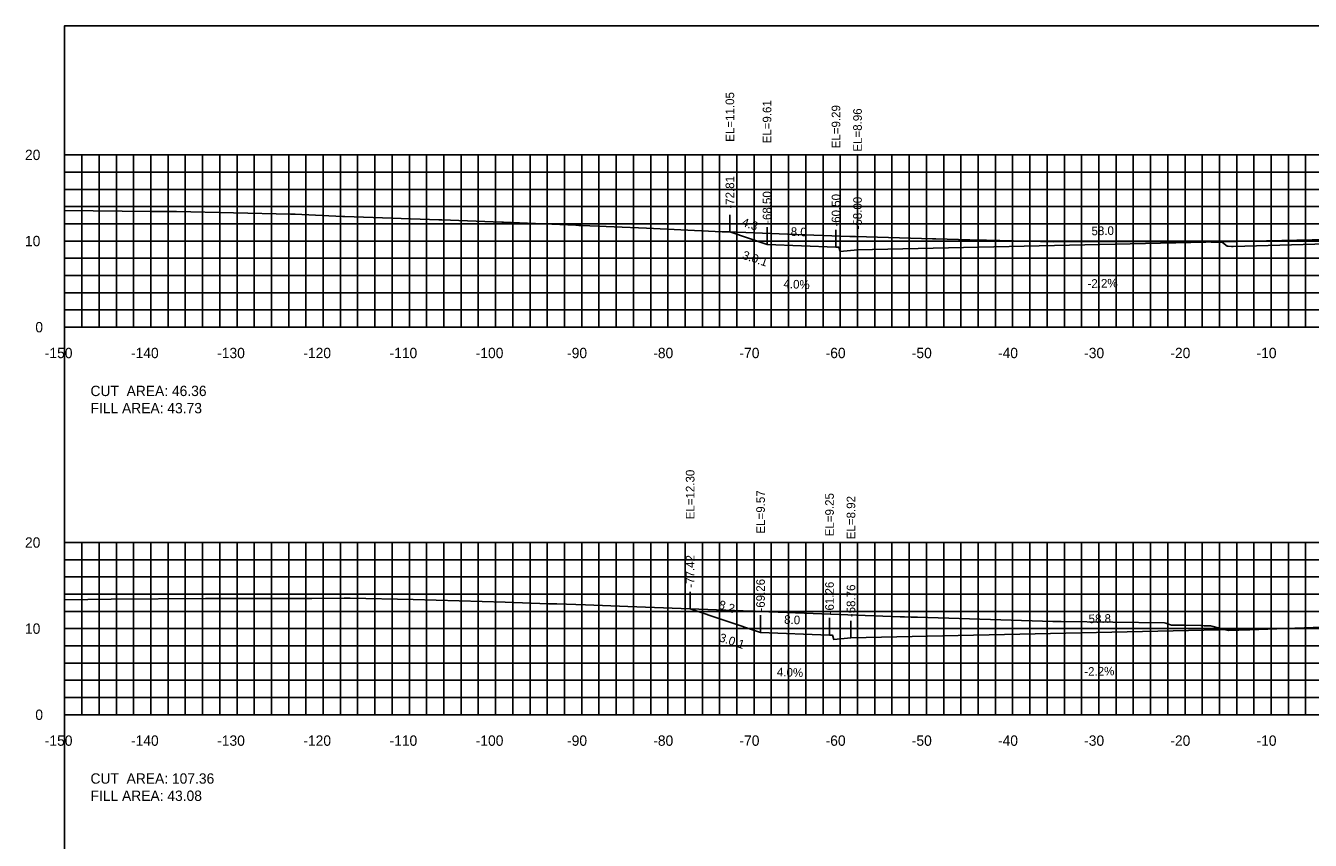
# Model space of a CAD drawing. Extents: x 1797419 to 1809236, y 248759 to 251512.
# Drawn here: x 1804176.5 to 1804325.5, y 250950.3 to 251044.9 of the extents above; entities that cross this region are included whole.
import ezdxf

# ---------------------------------------------------------------- set-up
doc = ezdxf.new("R2010")
doc.units = 0
for name, color, linetype in [('10', 7, 'Continuous'), ('3', 7, 'Continuous'), ('31', 7, 'Continuous'), ('4', 7, 'Continuous'), ('60', 7, 'Continuous'), ('ANNO-TXT', 7, 'Continuous'), ('CL-CNST', 7, 'Continuous'), ('Level 62', 7, 'Continuous'), ('M-ROADS', 7, 'Continuous')]:
    doc.layers.add(name, color=color, linetype=linetype)

msp = doc.modelspace()

# ---------------------------------------------------------------- linework, layer by layer
for p, q in [((1804258.19, 251020.94), (1804258.19, 251022.94)), ((1804262.5, 251019.5), (1804262.5, 251021.5)), ((1804270.5, 251019.18), (1804270.5, 251021.18)), ((1804273, 251018.85), (1804273, 251020.85)), ((1804253.58, 250977.18), (1804253.58, 250979.18)), ((1804261.75, 250974.46), (1804261.75, 250976.46)), ((1804269.75, 250974.14), (1804269.75, 250976.14)), ((1804272.24, 250973.81), (1804272.24, 250975.81))]:
    msp.add_line(p, q)
msp.add_lwpolyline([(1804181, 250854.89), (1804481, 250854.89), (1804481, 251044.89), (1804181, 251044.89)], close=True)
at = {"layer": '60'}
for p, q in [((1804180.94, 251029.89), (1804181, 251029.89)), ((1804181, 251009.89), (1804181, 251029.89)), ((1804180.94, 251019.89), (1804181, 251019.89)), ((1804180.94, 251009.89), (1804181, 251009.89)), ((1804181, 251009.89), (1804481, 251009.89)), ((1804181, 251009.83), (1804181, 251009.89)), ((1804191, 251009.83), (1804191, 251009.89)), ((1804201, 251009.83), (1804201, 251009.89)), ((1804211, 251009.83), (1804211, 251009.89)), ((1804221, 251009.83), (1804221, 251009.89)), ((1804231, 251009.83), (1804231, 251009.89)), ((1804241, 251009.83), (1804241, 251009.89)), ((1804251, 251009.83), (1804251, 251009.89)), ((1804261, 251009.83), (1804261, 251009.89)), ((1804271, 251009.83), (1804271, 251009.89)), ((1804281, 251009.83), (1804281, 251009.89)), ((1804291, 251009.83), (1804291, 251009.89)), ((1804301, 251009.83), (1804301, 251009.89)), ((1804311, 251009.83), (1804311, 251009.89)), ((1804321, 251009.83), (1804321, 251009.89)), ((1804180.94, 250984.89), (1804181, 250984.89)), ((1804181, 250964.89), (1804181, 250984.89)), ((1804180.94, 250974.89), (1804181, 250974.89)), ((1804180.94, 250964.89), (1804181, 250964.89)), ((1804181, 250964.89), (1804481, 250964.89)), ((1804181, 250964.83), (1804181, 250964.89)), ((1804191, 250964.83), (1804191, 250964.89)), ((1804201, 250964.83), (1804201, 250964.89)), ((1804211, 250964.83), (1804211, 250964.89)), ((1804221, 250964.83), (1804221, 250964.89)), ((1804231, 250964.83), (1804231, 250964.89)), ((1804241, 250964.83), (1804241, 250964.89)), ((1804251, 250964.83), (1804251, 250964.89)), ((1804261, 250964.83), (1804261, 250964.89)), ((1804271, 250964.83), (1804271, 250964.89)), ((1804281, 250964.83), (1804281, 250964.89)), ((1804291, 250964.83), (1804291, 250964.89)), ((1804301, 250964.83), (1804301, 250964.89)), ((1804311, 250964.83), (1804311, 250964.89)), ((1804321, 250964.83), (1804321, 250964.89))]:
    msp.add_line(p, q, dxfattribs=at)
at = {"layer": 'CL-CNST'}
for points in [[(1804258.19, 251020.94), (1804262.5, 251019.5), (1804270.5, 251019.18), (1804270.83, 251019.18), (1804271, 251018.68), (1804273, 251018.85), (1804331, 251020.13), (1804389, 251020.4), (1804391, 251020.23), (1804391.17, 251020.73), (1804391.5, 251020.73), (1804393.5, 251020.81), (1804398.5, 251020.91), (1804399.5, 251020.95), (1804402.12, 251020.08)], [(1804253.58, 250977.18), (1804261.75, 250974.46), (1804269.75, 250974.14), (1804270.08, 250974.14), (1804270.24, 250973.64), (1804272.24, 250973.81), (1804331, 250975.1), (1804388.36, 250976.29), (1804390.36, 250976.12), (1804390.53, 250976.62), (1804390.86, 250976.62), (1804392.86, 250976.7), (1804393.5, 250976.72), (1804398.5, 250976.82), (1804399.5, 250976.86), (1804403.43, 250975.55)]]:
    msp.add_lwpolyline(points, dxfattribs=at)
at = {"layer": 'Level 62'}
for p, q in [((1804181, 251029.89), (1804481, 251029.89)), ((1804181, 251009.89), (1804181, 251029.89)), ((1804183, 251009.89), (1804183, 251029.89)), ((1804185, 251009.89), (1804185, 251029.89)), ((1804187, 251009.89), (1804187, 251029.89)), ((1804189, 251009.89), (1804189, 251029.89)), ((1804191, 251009.89), (1804191, 251029.89)), ((1804193, 251009.89), (1804193, 251029.89)), ((1804195, 251009.89), (1804195, 251029.89)), ((1804197, 251009.89), (1804197, 251029.89)), ((1804199, 251009.89), (1804199, 251029.89)), ((1804201, 251009.89), (1804201, 251029.89)), ((1804203, 251009.89), (1804203, 251029.89)), ((1804205, 251009.89), (1804205, 251029.89)), ((1804207, 251009.89), (1804207, 251029.89)), ((1804209, 251009.89), (1804209, 251029.89)), ((1804211, 251009.89), (1804211, 251029.89)), ((1804213, 251009.89), (1804213, 251029.89)), ((1804215, 251009.89), (1804215, 251029.89)), ((1804217, 251009.89), (1804217, 251029.89)), ((1804219, 251009.89), (1804219, 251029.89)), ((1804221, 251009.89), (1804221, 251029.89)), ((1804223, 251009.89), (1804223, 251029.89)), ((1804225, 251009.89), (1804225, 251029.89)), ((1804227, 251009.89), (1804227, 251029.89)), ((1804229, 251009.89), (1804229, 251029.89)), ((1804231, 251009.89), (1804231, 251029.89)), ((1804233, 251009.89), (1804233, 251029.89)), ((1804235, 251009.89), (1804235, 251029.89)), ((1804237, 251009.89), (1804237, 251029.89)), ((1804239, 251009.89), (1804239, 251029.89)), ((1804241, 251009.89), (1804241, 251029.89)), ((1804243, 251009.89), (1804243, 251029.89)), ((1804245, 251009.89), (1804245, 251029.89)), ((1804247, 251009.89), (1804247, 251029.89)), ((1804249, 251009.89), (1804249, 251029.89)), ((1804251, 251009.89), (1804251, 251029.89)), ((1804253, 251009.89), (1804253, 251029.89)), ((1804255, 251009.89), (1804255, 251029.89)), ((1804257, 251009.89), (1804257, 251029.89)), ((1804259, 251009.89), (1804259, 251029.89)), ((1804261, 251009.89), (1804261, 251029.89)), ((1804263, 251009.89), (1804263, 251029.89)), ((1804265, 251009.89), (1804265, 251029.89)), ((1804267, 251009.89), (1804267, 251029.89)), ((1804269, 251009.89), (1804269, 251029.89)), ((1804271, 251009.89), (1804271, 251029.89)), ((1804273, 251009.89), (1804273, 251029.89)), ((1804275, 251009.89), (1804275, 251029.89)), ((1804277, 251009.89), (1804277, 251029.89)), ((1804279, 251009.89), (1804279, 251029.89)), ((1804281, 251009.89), (1804281, 251029.89)), ((1804283, 251009.89), (1804283, 251029.89)), ((1804285, 251009.89), (1804285, 251029.89)), ((1804287, 251009.89), (1804287, 251029.89)), ((1804289, 251009.89), (1804289, 251029.89)), ((1804291, 251009.89), (1804291, 251029.89)), ((1804293, 251009.89), (1804293, 251029.89)), ((1804295, 251009.89), (1804295, 251029.89)), ((1804297, 251009.89), (1804297, 251029.89)), ((1804299, 251009.89), (1804299, 251029.89)), ((1804301, 251009.89), (1804301, 251029.89)), ((1804303, 251009.89), (1804303, 251029.89)), ((1804305, 251009.89), (1804305, 251029.89)), ((1804307, 251009.89), (1804307, 251029.89)), ((1804309, 251009.89), (1804309, 251029.89)), ((1804311, 251009.89), (1804311, 251029.89)), ((1804313, 251009.89), (1804313, 251029.89)), ((1804315, 251009.89), (1804315, 251029.89)), ((1804317, 251009.89), (1804317, 251029.89)), ((1804319, 251009.89), (1804319, 251029.89)), ((1804321, 251009.89), (1804321, 251029.89)), ((1804323, 251009.89), (1804323, 251029.89)), ((1804325, 251009.89), (1804325, 251029.89)), ((1804181, 251027.89), (1804481, 251027.89)), ((1804181, 251025.89), (1804481, 251025.89)), ((1804181, 251023.89), (1804481, 251023.89)), ((1804181, 251021.89), (1804481, 251021.89)), ((1804181, 251019.89), (1804481, 251019.89)), ((1804181, 251017.89), (1804481, 251017.89)), ((1804181, 251015.89), (1804481, 251015.89)), ((1804181, 251013.89), (1804481, 251013.89)), ((1804181, 251011.89), (1804481, 251011.89)), ((1804181, 251009.89), (1804481, 251009.89)), ((1804181, 250984.89), (1804481, 250984.89)), ((1804181, 250964.89), (1804181, 250984.89)), ((1804183, 250964.89), (1804183, 250984.89)), ((1804185, 250964.89), (1804185, 250984.89)), ((1804187, 250964.89), (1804187, 250984.89)), ((1804189, 250964.89), (1804189, 250984.89)), ((1804191, 250964.89), (1804191, 250984.89)), ((1804193, 250964.89), (1804193, 250984.89)), ((1804195, 250964.89), (1804195, 250984.89)), ((1804197, 250964.89), (1804197, 250984.89)), ((1804199, 250964.89), (1804199, 250984.89)), ((1804201, 250964.89), (1804201, 250984.89)), ((1804203, 250964.89), (1804203, 250984.89)), ((1804205, 250964.89), (1804205, 250984.89)), ((1804207, 250964.89), (1804207, 250984.89)), ((1804209, 250964.89), (1804209, 250984.89)), ((1804211, 250964.89), (1804211, 250984.89)), ((1804213, 250964.89), (1804213, 250984.89)), ((1804215, 250964.89), (1804215, 250984.89)), ((1804217, 250964.89), (1804217, 250984.89)), ((1804219, 250964.89), (1804219, 250984.89)), ((1804221, 250964.89), (1804221, 250984.89)), ((1804223, 250964.89), (1804223, 250984.89)), ((1804225, 250964.89), (1804225, 250984.89)), ((1804227, 250964.89), (1804227, 250984.89)), ((1804229, 250964.89), (1804229, 250984.89)), ((1804231, 250964.89), (1804231, 250984.89)), ((1804233, 250964.89), (1804233, 250984.89)), ((1804235, 250964.89), (1804235, 250984.89)), ((1804237, 250964.89), (1804237, 250984.89)), ((1804239, 250964.89), (1804239, 250984.89)), ((1804241, 250964.89), (1804241, 250984.89)), ((1804243, 250964.89), (1804243, 250984.89)), ((1804245, 250964.89), (1804245, 250984.89)), ((1804247, 250964.89), (1804247, 250984.89)), ((1804249, 250964.89), (1804249, 250984.89)), ((1804251, 250964.89), (1804251, 250984.89)), ((1804253, 250964.89), (1804253, 250984.89)), ((1804255, 250964.89), (1804255, 250984.89)), ((1804257, 250964.89), (1804257, 250984.89)), ((1804259, 250964.89), (1804259, 250984.89)), ((1804261, 250964.89), (1804261, 250984.89)), ((1804263, 250964.89), (1804263, 250984.89)), ((1804265, 250964.89), (1804265, 250984.89)), ((1804267, 250964.89), (1804267, 250984.89)), ((1804269, 250964.89), (1804269, 250984.89)), ((1804271, 250964.89), (1804271, 250984.89)), ((1804273, 250964.89), (1804273, 250984.89)), ((1804275, 250964.89), (1804275, 250984.89)), ((1804277, 250964.89), (1804277, 250984.89)), ((1804279, 250964.89), (1804279, 250984.89)), ((1804281, 250964.89), (1804281, 250984.89)), ((1804283, 250964.89), (1804283, 250984.89)), ((1804285, 250964.89), (1804285, 250984.89)), ((1804287, 250964.89), (1804287, 250984.89)), ((1804289, 250964.89), (1804289, 250984.89)), ((1804291, 250964.89), (1804291, 250984.89)), ((1804293, 250964.89), (1804293, 250984.89)), ((1804295, 250964.89), (1804295, 250984.89)), ((1804297, 250964.89), (1804297, 250984.89)), ((1804299, 250964.89), (1804299, 250984.89)), ((1804301, 250964.89), (1804301, 250984.89)), ((1804303, 250964.89), (1804303, 250984.89)), ((1804305, 250964.89), (1804305, 250984.89)), ((1804307, 250964.89), (1804307, 250984.89)), ((1804309, 250964.89), (1804309, 250984.89)), ((1804311, 250964.89), (1804311, 250984.89)), ((1804313, 250964.89), (1804313, 250984.89)), ((1804315, 250964.89), (1804315, 250984.89)), ((1804317, 250964.89), (1804317, 250984.89)), ((1804319, 250964.89), (1804319, 250984.89)), ((1804321, 250964.89), (1804321, 250984.89)), ((1804323, 250964.89), (1804323, 250984.89)), ((1804325, 250964.89), (1804325, 250984.89)), ((1804181, 250982.89), (1804481, 250982.89)), ((1804181, 250980.89), (1804481, 250980.89)), ((1804181, 250978.89), (1804481, 250978.89)), ((1804181, 250976.89), (1804481, 250976.89)), ((1804181, 250974.89), (1804481, 250974.89)), ((1804181, 250972.89), (1804481, 250972.89)), ((1804181, 250970.89), (1804481, 250970.89)), ((1804181, 250968.89), (1804481, 250968.89)), ((1804181, 250966.89), (1804481, 250966.89)), ((1804181, 250964.89), (1804481, 250964.89))]:
    msp.add_line(p, q, dxfattribs=at)
at = {"layer": 'M-ROADS'}
for points in [[(1804181, 251023.43), (1804191.01, 251023.32), (1804191.04, 251023.32), (1804191.72, 251023.32), (1804192.18, 251023.32), (1804192.9, 251023.31), (1804193.86, 251023.3), (1804193.99, 251023.3), (1804207.2, 251023.01), (1804207.44, 251023), (1804207.74, 251023), (1804213.25, 251022.75), (1804213.53, 251022.74), (1804224.43, 251022.35), (1804224.77, 251022.34), (1804231.73, 251022.06), (1804231.93, 251022.06), (1804240.32, 251021.72), (1804240.65, 251021.71), (1804241, 251021.71), (1804248.51, 251021.37), (1804257.31, 251020.97), (1804257.68, 251020.96), (1804258.09, 251020.95), (1804265.83, 251020.64), (1804272.11, 251020.43), (1804272.4, 251020.43), (1804272.77, 251020.43), (1804281.69, 251020.16), (1804281.93, 251020.16), (1804282.09, 251020.16), (1804287.33, 251020), (1804287.56, 251020), (1804287.96, 251020), (1804295.79, 251019.78), (1804308.7, 251019.84), (1804308.76, 251019.84), (1804308.76, 251019.84), (1804308.77, 251019.84), (1804308.77, 251019.84), (1804308.78, 251019.84), (1804308.78, 251019.84), (1804312.7, 251019.81), (1804312.7, 251019.81), (1804312.72, 251019.81), (1804312.73, 251019.81), (1804315.34, 251019.71), (1804315.34, 251019.71), (1804315.91, 251019.28), (1804315.92, 251019.28), (1804315.92, 251019.28), (1804315.92, 251019.28), (1804315.92, 251019.28), (1804315.92, 251019.28), (1804315.92, 251019.28), (1804315.92, 251019.28), (1804315.92, 251019.28), (1804315.92, 251019.28), (1804315.93, 251019.28), (1804315.93, 251019.28), (1804315.93, 251019.28), (1804315.93, 251019.28), (1804315.93, 251019.28), (1804315.93, 251019.28), (1804315.93, 251019.28), (1804315.93, 251019.28), (1804315.93, 251019.28), (1804315.94, 251019.28), (1804315.94, 251019.28), (1804315.95, 251019.28), (1804315.95, 251019.28), (1804315.97, 251019.28), (1804316, 251019.28), (1804316.01, 251019.28), (1804316.39, 251019.26), (1804316.59, 251019.25), (1804317.95, 251019.29), (1804330.12, 251019.66)], [(1804181, 250978.25), (1804186.39, 250978.31), (1804197.33, 250978.37), (1804197.62, 250978.37), (1804197.8, 250978.37), (1804204.59, 250978.37), (1804205, 250978.38), (1804205.3, 250978.38), (1804209.7, 250978.4), (1804213.43, 250978.42), (1804213.82, 250978.42), (1804214.13, 250978.42), (1804221.46, 250978.28), (1804232.1, 250977.95), (1804237.14, 250977.78), (1804237.67, 250977.77), (1804238.13, 250977.76), (1804241.45, 250977.64), (1804246.34, 250977.47), (1804260.78, 250976.91), (1804261.11, 250976.9), (1804261.13, 250976.9), (1804262.12, 250976.86), (1804262.72, 250976.85), (1804262.79, 250976.85), (1804277.94, 250976.26), (1804278.42, 250976.26), (1804278.45, 250976.26), (1804279.22, 250976.23), (1804279.88, 250976.21), (1804279.96, 250976.21), (1804295.68, 250975.72), (1804295.69, 250975.72), (1804295.97, 250975.72), (1804296.2, 250975.72), (1804296.45, 250975.72), (1804296.63, 250975.72), (1804308.62, 250975.55), (1804308.77, 250975.54), (1804309.42, 250975.29), (1804309.43, 250975.29), (1804311.06, 250975.29), (1804312.85, 250975.26), (1804312.87, 250975.26), (1804313.23, 250975.23), (1804313.23, 250975.23), (1804313.35, 250975.23), (1804313.59, 250975.23), (1804313.82, 250975.23), (1804313.94, 250975.23), (1804313.95, 250975.23), (1804313.96, 250975.22), (1804316.03, 250974.69), (1804317.1, 250974.73), (1804317.24, 250974.72), (1804318.51, 250974.77), (1804330.05, 250975.19)]]:
    msp.add_lwpolyline(points, dxfattribs=at)

# ---------------------------------------------------------------- texts
for p in [(1804259.56, 251017.85), (1804256.87, 250973.45)]:
    msp.add_text('3.0:1', height=1, rotation=341.5651).set_placement(p)
at = {"layer": '10'}
for s, p in [('-150', (1804178.7, 251006.29)), ('-140', (1804188.7, 251006.29)), ('-130', (1804198.7, 251006.29)), ('-120', (1804208.7, 251006.29)), ('-110', (1804218.7, 251006.29)), ('-100', (1804228.7, 251006.29)), ('-90', (1804239.3, 251006.29)), ('-80', (1804249.3, 251006.29)), ('-70', (1804259.3, 251006.29)), ('-60', (1804269.3, 251006.29)), ('-50', (1804279.3, 251006.29)), ('-40', (1804289.3, 251006.29)), ('-30', (1804299.3, 251006.29)), ('-20', (1804309.3, 251006.29)), ('-10', (1804319.3, 251006.29)), ('-150', (1804178.7, 250961.29)), ('-140', (1804188.7, 250961.29)), ('-130', (1804198.7, 250961.29)), ('-120', (1804208.7, 250961.29)), ('-110', (1804218.7, 250961.29)), ('-100', (1804228.7, 250961.29)), ('-90', (1804239.3, 250961.29)), ('-80', (1804249.3, 250961.29)), ('-70', (1804259.3, 250961.29)), ('-60', (1804269.3, 250961.29)), ('-50', (1804279.3, 250961.29)), ('-40', (1804289.3, 250961.29)), ('-30', (1804299.3, 250961.29)), ('-20', (1804309.3, 250961.29)), ('-10', (1804319.3, 250961.29))]:
    msp.add_text(s, height=1.2, dxfattribs=at).set_placement(p)
at = {"layer": '3'}
for s, p in [('EL=11.05', (1804258.69, 251031.41)), ('EL=9.61', (1804263, 251031.22)), ('EL=9.29', (1804271, 251030.65)), ('EL=8.96', (1804273.5, 251030.27)), ('-72.81', (1804258.69, 251023.65)), ('-68.50', (1804263, 251021.88)), ('-60.50', (1804271, 251021.56)), ('-58.00', (1804273.5, 251021.23)), ('EL=12.30', (1804254.08, 250987.58)), ('EL=9.57', (1804262.25, 250985.93)), ('EL=9.25', (1804270.25, 250985.61)), ('EL=8.92', (1804272.74, 250985.27)), ('-77.42', (1804254.08, 250979.64)), ('-69.26', (1804262.25, 250976.87)), ('-61.26', (1804270.25, 250976.55)), ('-58.76', (1804272.74, 250976.22))]:
    msp.add_text(s, height=1, rotation=90, dxfattribs=at).set_placement(p)
at = {"layer": '31'}
for s, p in [('20', (1804176.4, 251029.29)), ('10', (1804176.4, 251019.29)), ('0', (1804177.6, 251009.29)), ('20', (1804176.4, 250984.29)), ('10', (1804176.4, 250974.29)), ('0', (1804177.6, 250964.29))]:
    msp.add_text(s, height=1.2, dxfattribs=at).set_placement(p)
at = {"layer": '4'}
for s, rotation, p in [('4.3', 341.5651, (1804259.48, 251021.67)), ('8.0', 357.7094, (1804265.23, 251020.5)), ('58.0', 1.2603, (1804300.16, 251020.55)), ('4.0%', 357.7094, (1804264.39, 251014.43)), ('-2.2%', 1.2603, (1804299.7, 251014.44)), ('8.2', 341.5651, (1804256.79, 250977.27)), ('58.8', 1.2603, (1804299.82, 250975.52)), ('8.0', 357.7094, (1804264.47, 250975.46)), ('4.0%', 357.7094, (1804263.63, 250969.38)), ('-2.2%', 1.2603, (1804299.32, 250969.4))]:
    msp.add_text(s, height=1, rotation=rotation, dxfattribs=at).set_placement(p)
at = {"layer": '60'}
for p in [(1804181, 251009.89), (1804181, 250964.89)]:
    msp.add_text('-', height=0.0001, dxfattribs=at).set_placement(p)
at = {"layer": 'ANNO-TXT'}
for s, p in [('CUT  AREA: 46.36', (1804184, 251001.89)), ('FILL AREA: 43.73', (1804184, 250999.89)), ('CUT  AREA: 107.36', (1804184, 250956.89)), ('FILL AREA: 43.08', (1804184, 250954.89))]:
    msp.add_text(s, height=1.2, dxfattribs=at).set_placement(p)

doc.saveas('drawing.dxf')
